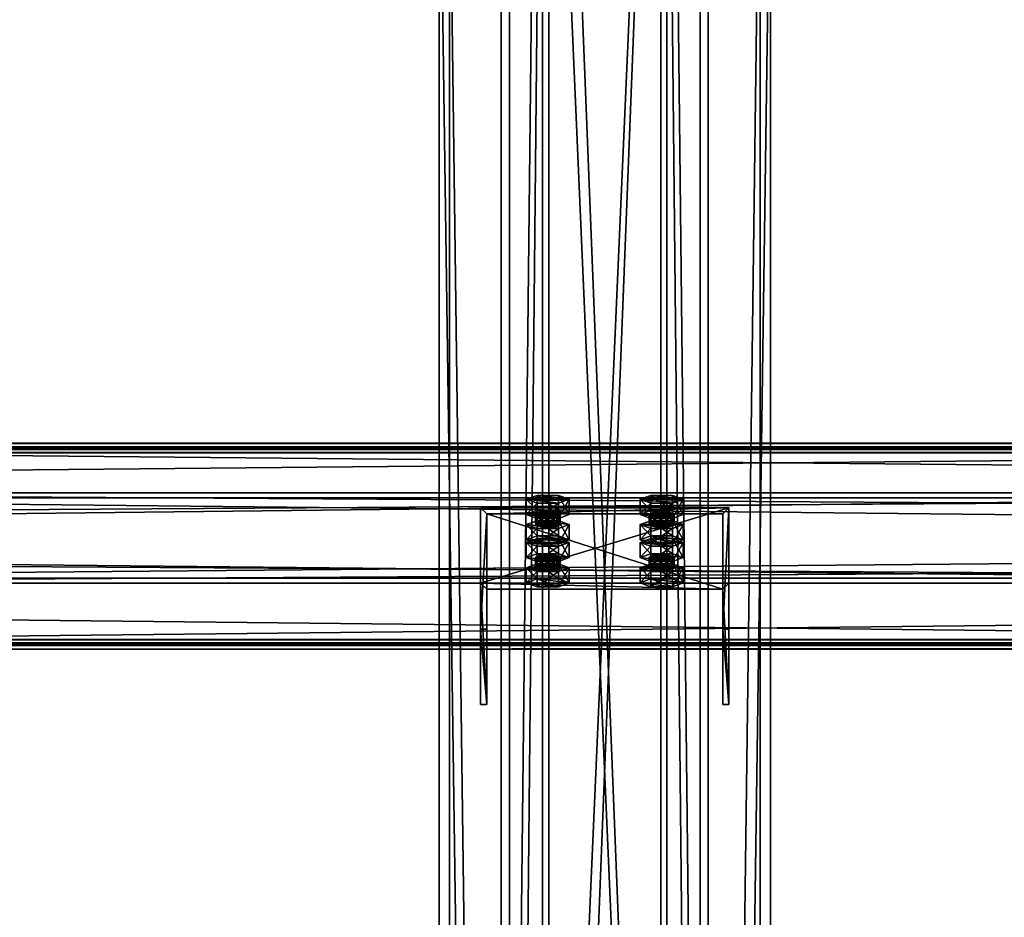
# Model space of a CAD drawing. Header units: millimetres. Extents: x -333 to 67333, y -930 to 39730.
# Tile 850 of 1056: x 5217 to 5693, y 30311 to 30744. Entities that reach past the tile are written whole.
import ezdxf

# ---------------------------------------------------------------- set-up
doc = ezdxf.new("R2010")
doc.units = ezdxf.units.MM
for name, color, linetype in [('13', 7, 'Continuous'), ('5', 7, 'Continuous'), ('6', 7, 'Continuous'), ('7', 7, 'Continuous'), ('8', 7, 'Continuous'), ('95', 7, 'Continuous')]:
    doc.layers.add(name, color=color, linetype=linetype)

msp = doc.modelspace()

# ---------------------------------------------------------------- meshes
at = {"layer": '13', "color": 30}
mesh = msp.add_polyface(dxfattribs=at)
corners = [(-330.01, 30443.45, 5208.49), (-330.01, 30515.84, 5193.1), (6099.99, 30515.84, 5193.1), (6099.99, 30443.45, 5208.49), (-330.01, 30474.67, 4999.43), (6099.99, 30474.67, 4999.43), (-330.01, 30535.32, 4986.54), (6099.99, 30535.32, 4986.54), (-330.01, 30538.02, 4999.26), (6099.99, 30538.02, 4999.26), (-330.01, 30539.97, 4998.84), (6099.99, 30539.97, 4998.84), (-330.01, 30536.86, 4984.17), (6099.99, 30536.86, 4984.17), (-330.01, 30472.3, 4997.89), (6099.99, 30472.3, 4997.89), (-330.01, 30513.46, 5191.56), (6099.99, 30513.46, 5191.56), (-330.01, 30444.99, 5206.12), (6099.99, 30444.99, 5206.12), (-330.01, 30442.29, 5193.4), (6099.99, 30442.29, 5193.4), (-330.01, 30440.33, 5193.82), (6099.99, 30440.33, 5193.82)]
mesh.append_faces([[corners[k] for k in face] for face in [(0, 2, 3, 3), (1, 5, 2, 2), (4, 7, 5, 5), (6, 9, 7, 7), (8, 11, 9, 9), (10, 13, 11, 11), (12, 15, 13, 13), (14, 17, 15, 15), (16, 19, 17, 17), (18, 21, 19, 19), (20, 23, 21, 21), (22, 3, 23, 23), (8, 12, 10, 10), (18, 22, 20, 20), (13, 9, 11, 11)]], dxfattribs={"vtx0": -1, "color": 30})
mesh.append_faces([[corners[k] for k in face] for face in [(12, 6, 14, 14), (14, 1, 16, 16), (0, 16, 1, 1), (16, 0, 18, 18), (22, 18, 0, 0), (3, 19, 23, 23), (19, 2, 17, 17), (17, 2, 15, 15), (15, 5, 13, 13)]], dxfattribs={"vtx0": -1, "vtx1": -1, "color": 30})
mesh.append_faces([[corners[k] for k in face] for face in [(12, 8, 6, 6), (14, 6, 4, 4), (14, 4, 1, 1), (19, 3, 2, 2), (15, 2, 5, 5), (13, 5, 7, 7), (13, 7, 9, 9)]], dxfattribs={"vtx0": -1, "vtx2": -1, "vtx3": -1, "color": 30})
mesh.append_faces([[corners[k] for k in face] for face in [(21, 23, 19, 19)]], dxfattribs={"vtx1": -1, "color": 30})
mesh.append_faces([[corners[k] for k in face] for face in [(0, 1, 2, 2), (1, 4, 5, 5), (4, 6, 7, 7), (6, 8, 9, 9), (8, 10, 11, 11), (10, 12, 13, 13), (12, 14, 15, 15), (14, 16, 17, 17), (16, 18, 19, 19), (18, 20, 21, 21), (20, 22, 23, 23), (22, 0, 3, 3)]], dxfattribs={"vtx2": -1, "vtx3": -1, "color": 30})
mesh = msp.add_polyface(dxfattribs=at)
corners = [(4899.99, 30443.45, 5208.49), (4899.99, 30515.84, 5193.1), (11699.99, 30515.84, 5193.1), (11699.99, 30443.45, 5208.49), (4899.99, 30474.67, 4999.43), (11699.99, 30474.67, 4999.43), (4899.99, 30535.32, 4986.54), (11699.99, 30535.32, 4986.54), (4899.99, 30538.02, 4999.26), (11699.99, 30538.02, 4999.26), (4899.99, 30539.97, 4998.84), (11699.99, 30539.97, 4998.84), (4899.99, 30536.86, 4984.17), (11699.99, 30536.86, 4984.17), (4899.99, 30472.3, 4997.89), (11699.99, 30472.3, 4997.89), (4899.99, 30513.46, 5191.56), (11699.99, 30513.46, 5191.56), (4899.99, 30444.99, 5206.12), (11699.99, 30444.99, 5206.12), (4899.99, 30442.29, 5193.4), (11699.99, 30442.29, 5193.4), (4899.99, 30440.33, 5193.82), (11699.99, 30440.33, 5193.82)]
mesh.append_faces([[corners[k] for k in face] for face in [(0, 2, 3, 3), (1, 5, 2, 2), (4, 7, 5, 5), (6, 9, 7, 7), (8, 11, 9, 9), (10, 13, 11, 11), (12, 15, 13, 13), (14, 17, 15, 15), (16, 19, 17, 17), (18, 21, 19, 19), (20, 23, 21, 21), (22, 3, 23, 23), (8, 12, 10, 10), (18, 22, 20, 20), (11, 7, 9, 9)]], dxfattribs={"vtx0": -1, "color": 30})
mesh.append_faces([[corners[k] for k in face] for face in [(12, 6, 14, 14), (14, 1, 16, 16), (0, 16, 1, 1), (16, 0, 18, 18), (22, 18, 0, 0), (3, 19, 23, 23), (19, 2, 17, 17), (17, 2, 15, 15), (15, 5, 13, 13), (13, 7, 11, 11)]], dxfattribs={"vtx0": -1, "vtx1": -1, "color": 30})
mesh.append_faces([[corners[k] for k in face] for face in [(12, 8, 6, 6), (14, 6, 4, 4), (14, 4, 1, 1), (19, 3, 2, 2), (15, 2, 5, 5), (13, 5, 7, 7)]], dxfattribs={"vtx0": -1, "vtx2": -1, "vtx3": -1, "color": 30})
mesh.append_faces([[corners[k] for k in face] for face in [(21, 23, 19, 19)]], dxfattribs={"vtx1": -1, "color": 30})
mesh.append_faces([[corners[k] for k in face] for face in [(0, 1, 2, 2), (1, 4, 5, 5), (4, 6, 7, 7), (6, 8, 9, 9), (8, 10, 11, 11), (10, 12, 13, 13), (12, 14, 15, 15), (14, 16, 17, 17), (16, 18, 19, 19), (18, 20, 21, 21), (20, 22, 23, 23), (22, 0, 3, 3)]], dxfattribs={"vtx2": -1, "vtx3": -1, "color": 30})
at = {"layer": '5', "color": 131}
mesh = msp.add_polyface(dxfattribs=at)
corners = [(5454, 38614.98, 2984), (5546, 38614.98, 2984), (5546, 29415.28, 2984), (5454, 29415.28, 2984), (5546, 38614.98, 3076), (5546, 29415.28, 3076), (5454, 38614.98, 3076), (5454, 29415.28, 3076), (5450, 38614.98, 2980), (5450, 38614.98, 3080), (5450, 29415.28, 3080), (5450, 29415.28, 2980), (5550, 38614.98, 3080), (5550, 29415.28, 3080), (5550, 38614.98, 2980), (5550, 29415.28, 2980)]
mesh.append_faces([[corners[k] for k in face] for face in [(0, 2, 3, 3), (1, 5, 2, 2), (4, 7, 5, 5), (6, 3, 7, 7), (8, 10, 11, 11), (9, 13, 10, 10), (12, 15, 13, 13), (14, 11, 15, 15)]], dxfattribs={"vtx0": -1, "color": 131})
mesh.append_faces([[corners[k] for k in face] for face in [(9, 6, 12, 12), (6, 8, 0, 0), (0, 8, 1, 1), (12, 4, 14, 14), (4, 12, 6, 6), (14, 1, 8, 8), (11, 3, 15, 15), (3, 10, 7, 7), (7, 10, 5, 5), (15, 2, 13, 13), (2, 15, 3, 3), (13, 5, 10, 10)]], dxfattribs={"vtx0": -1, "vtx1": -1, "color": 131})
mesh.append_faces([[corners[k] for k in face] for face in [(6, 9, 8, 8), (14, 4, 1, 1), (3, 11, 10, 10), (13, 2, 5, 5)]], dxfattribs={"vtx0": -1, "vtx2": -1, "vtx3": -1, "color": 131})
mesh.append_faces([[corners[k] for k in face] for face in [(0, 1, 2, 2), (1, 4, 5, 5), (4, 6, 7, 7), (6, 0, 3, 3), (8, 9, 10, 10), (9, 12, 13, 13), (12, 14, 15, 15), (14, 8, 11, 11)]], dxfattribs={"vtx2": -1, "vtx3": -1, "color": 131})
at = {"layer": '6', "color": 2}
mesh = msp.add_polyface(dxfattribs=at)
corners = [(5420, 19420.14, 7183.53), (5580, 19420.14, 7183.53), (5580, 30845.34, 4755.1), (5420, 30845.34, 4755.1), (5420, 19420.14, 7347.1), (5420, 30878.6, 4911.61), (5580, 19420.14, 7347.1), (5580, 30878.6, 4911.61), (5575, 30846.38, 4759.99), (5425, 30846.38, 4759.99), (5425, 30877.56, 4906.72), (5575, 30877.56, 4906.72), (5425, 19420.14, 7341.99), (5575, 19420.14, 7341.99), (5425, 19420.14, 7188.64), (5575, 19420.14, 7188.64)]
mesh.append_faces([[corners[k] for k in face] for face in [(0, 2, 3, 3), (4, 3, 5, 5), (6, 5, 7, 7), (1, 7, 2, 2), (12, 11, 10, 10), (14, 10, 9, 9), (15, 9, 8, 8), (13, 8, 11, 11)]], dxfattribs={"vtx0": -1, "color": 2})
mesh.append_faces([[corners[k] for k in face] for face in [(2, 8, 3, 3), (8, 7, 11, 11), (11, 7, 10, 10), (3, 9, 5, 5), (9, 3, 8, 8), (5, 10, 7, 7), (4, 12, 0, 0), (12, 6, 13, 13), (13, 6, 15, 15), (0, 14, 1, 1), (14, 0, 12, 12), (1, 15, 6, 6)]], dxfattribs={"vtx0": -1, "vtx1": -1, "color": 2})
mesh.append_faces([[corners[k] for k in face] for face in [(8, 2, 7, 7), (5, 9, 10, 10), (12, 4, 6, 6), (1, 14, 15, 15)]], dxfattribs={"vtx0": -1, "vtx2": -1, "vtx3": -1, "color": 2})
mesh.append_faces([[corners[k] for k in face] for face in [(0, 1, 2, 2), (4, 0, 3, 3), (6, 4, 5, 5), (1, 6, 7, 7), (12, 13, 11, 11), (14, 12, 10, 10), (15, 14, 9, 9), (13, 15, 8, 8)]], dxfattribs={"vtx2": -1, "vtx3": -1, "color": 2})
at = {"layer": '7', "color": 6}
mesh = msp.add_polyface(dxfattribs=at)
corners = [(5559.99, 30508.68, 5169.07), (5439.99, 30508.68, 5169.07), (5439.99, 30472.3, 4997.89), (5559.99, 30472.3, 4997.89), (5439.99, 30449.99, 5181.54), (5439.99, 30413.61, 5010.36), (5442.99, 30449.99, 5181.54), (5442.99, 30413.61, 5010.36), (5442.99, 30505.75, 5169.69), (5442.99, 30469.36, 4998.51), (5556.99, 30505.75, 5169.69), (5556.99, 30469.36, 4998.51), (5556.99, 30449.99, 5181.54), (5556.99, 30413.61, 5010.36), (5559.99, 30449.99, 5181.54), (5559.99, 30413.61, 5010.36)]
mesh.append_faces([[corners[k] for k in face] for face in [(0, 2, 3, 3), (1, 5, 2, 2), (4, 7, 5, 5), (6, 9, 7, 7), (8, 11, 9, 9), (10, 13, 11, 11), (12, 15, 13, 13), (14, 3, 15, 15), (12, 0, 14, 14), (7, 2, 5, 5)]], dxfattribs={"vtx0": -1, "color": 6})
mesh.append_faces([[corners[k] for k in face] for face in [(1, 8, 4, 4), (8, 0, 10, 10), (10, 0, 12, 12), (3, 11, 15, 15), (11, 2, 9, 9), (9, 2, 7, 7)]], dxfattribs={"vtx0": -1, "vtx1": -1, "color": 6})
mesh.append_faces([[corners[k] for k in face] for face in [(8, 1, 0, 0), (11, 3, 2, 2)]], dxfattribs={"vtx0": -1, "vtx2": -1, "vtx3": -1, "color": 6})
mesh.append_faces([[corners[k] for k in face] for face in [(6, 4, 8, 8), (13, 15, 11, 11)]], dxfattribs={"vtx1": -1, "color": 6})
mesh.append_faces([[corners[k] for k in face] for face in [(0, 1, 2, 2), (1, 4, 5, 5), (4, 6, 7, 7), (6, 8, 9, 9), (8, 10, 11, 11), (10, 12, 13, 13), (12, 14, 15, 15), (14, 0, 3, 3)]], dxfattribs={"vtx2": -1, "vtx3": -1, "color": 6})
at = {"layer": '8', "color": 253}
mesh = msp.add_polyface(dxfattribs=at)
corners = [(5473, 31157.26, 4688.8), (5527, 31157.26, 4688.8), (5527, 29790.98, 3080), (5473, 29790.98, 3080), (5527, 31075.02, 4706.28), (5527, 29693.9, 3080), (5473, 31075.02, 4706.28), (5473, 29693.9, 3080), (5470, 31160.6, 4688.1), (5470, 31071.69, 4706.99), (5470, 29689.96, 3080), (5470, 29794.92, 3080), (5530, 31071.69, 4706.99), (5530, 29689.96, 3080), (5530, 31160.6, 4688.1), (5530, 29794.92, 3080)]
mesh.append_faces([[corners[k] for k in face] for face in [(0, 2, 3, 3), (1, 5, 2, 2), (4, 7, 5, 5), (6, 3, 7, 7), (8, 10, 11, 11), (9, 13, 10, 10), (12, 15, 13, 13), (14, 11, 15, 15)]], dxfattribs={"vtx0": -1, "color": 253})
mesh.append_faces([[corners[k] for k in face] for face in [(9, 6, 12, 12), (6, 8, 0, 0), (0, 8, 1, 1), (12, 4, 14, 14), (4, 12, 6, 6), (14, 1, 8, 8), (11, 3, 15, 15), (3, 10, 7, 7), (7, 10, 5, 5), (15, 2, 13, 13), (2, 15, 3, 3), (13, 5, 10, 10)]], dxfattribs={"vtx0": -1, "vtx1": -1, "color": 253})
mesh.append_faces([[corners[k] for k in face] for face in [(6, 9, 8, 8), (14, 4, 1, 1), (3, 11, 10, 10), (13, 2, 5, 5)]], dxfattribs={"vtx0": -1, "vtx2": -1, "vtx3": -1, "color": 253})
mesh.append_faces([[corners[k] for k in face] for face in [(0, 1, 2, 2), (1, 4, 5, 5), (4, 6, 7, 7), (6, 0, 3, 3), (8, 9, 10, 10), (9, 12, 13, 13), (12, 14, 15, 15), (14, 8, 11, 11)]], dxfattribs={"vtx2": -1, "vtx3": -1, "color": 253})
at = {"layer": '95', "color": 20}
mesh = msp.add_polyface(dxfattribs=at)
corners = [(5478.49, 30505.44, 5144.2), (5477.69, 30504.82, 5141.26), (5477.69, 30499.93, 5142.3), (5467.29, 30504.82, 5141.26), (5466.49, 30505.44, 5144.2), (5466.49, 30500.55, 5145.24), (5467.29, 30506.06, 5147.13), (5467.29, 30501.17, 5148.17), (5469.49, 30506.52, 5149.28), (5469.49, 30501.63, 5150.32), (5472.49, 30506.69, 5150.07), (5472.49, 30501.8, 5151.11), (5475.49, 30506.52, 5149.28), (5475.49, 30501.63, 5150.32), (5477.69, 30506.06, 5147.13), (5477.69, 30501.17, 5148.17), (5478.49, 30500.55, 5145.24), (5475.49, 30504.36, 5139.11), (5469.49, 30504.36, 5139.11), (5472.49, 30504.19, 5138.33), (5482.88, 30512.78, 5142.64), (5477.69, 30510.91, 5133.83), (5477.69, 30503.57, 5135.39), (5482.88, 30505.44, 5144.2), (5467.29, 30510.91, 5133.83), (5467.29, 30503.57, 5135.39), (5462.1, 30512.78, 5142.64), (5462.1, 30505.44, 5144.2), (5467.29, 30514.65, 5151.44), (5467.29, 30507.31, 5153), (5477.69, 30514.65, 5151.44), (5477.69, 30507.31, 5153)]
mesh.append_faces([[corners[k] for k in face] for face in [(6, 9, 7, 7), (8, 11, 9, 9), (10, 13, 11, 11), (12, 15, 13, 13), (17, 18, 19, 19), (8, 12, 10, 10), (20, 22, 23, 23), (21, 25, 22, 22), (24, 27, 25, 25), (26, 29, 27, 27), (28, 31, 29, 29), (30, 23, 31, 31), (21, 26, 24, 24), (28, 20, 30, 30), (23, 29, 31, 31), (27, 22, 25, 25)]], dxfattribs={"vtx0": -1, "color": 20})
mesh.append_faces([[corners[k] for k in face] for face in [(18, 17, 3, 3), (3, 17, 4, 4), (4, 1, 6, 6), (6, 0, 8, 8), (26, 20, 28, 28), (29, 22, 27, 27)]], dxfattribs={"vtx0": -1, "vtx1": -1, "color": 20})
mesh.append_faces([[corners[k] for k in face] for face in [(4, 17, 1, 1), (6, 1, 0, 0), (8, 0, 14, 14), (8, 14, 12, 12), (26, 21, 20, 20), (29, 23, 22, 22)]], dxfattribs={"vtx0": -1, "vtx2": -1, "vtx3": -1, "color": 20})
mesh.append_faces([[corners[k] for k in face] for face in [(0, 1, 2, 2), (3, 4, 5, 5), (4, 6, 7, 7), (6, 8, 9, 9), (8, 10, 11, 11), (10, 12, 13, 13), (12, 14, 15, 15), (14, 0, 16, 16), (20, 21, 22, 22), (21, 24, 25, 25), (24, 26, 27, 27), (26, 28, 29, 29), (28, 30, 31, 31), (30, 20, 23, 23)]], dxfattribs={"vtx2": -1, "vtx3": -1, "color": 20})
mesh = msp.add_polyface(dxfattribs=at)
corners = [(5533.49, 30505.44, 5144.2), (5532.69, 30504.82, 5141.26), (5532.69, 30499.93, 5142.3), (5522.29, 30504.82, 5141.26), (5521.49, 30505.44, 5144.2), (5521.49, 30500.55, 5145.24), (5522.29, 30506.06, 5147.13), (5522.29, 30501.17, 5148.17), (5524.49, 30506.52, 5149.28), (5524.49, 30501.63, 5150.32), (5527.49, 30506.69, 5150.07), (5527.49, 30501.8, 5151.11), (5530.49, 30506.52, 5149.28), (5530.49, 30501.63, 5150.32), (5532.69, 30506.06, 5147.13), (5532.69, 30501.17, 5148.17), (5533.49, 30500.55, 5145.24), (5530.49, 30504.36, 5139.11), (5524.49, 30504.36, 5139.11), (5527.49, 30504.19, 5138.33), (5537.88, 30512.78, 5142.64), (5532.69, 30510.91, 5133.83), (5532.69, 30503.57, 5135.39), (5537.88, 30505.44, 5144.2), (5522.29, 30510.91, 5133.83), (5522.29, 30503.57, 5135.39), (5517.1, 30512.78, 5142.64), (5517.1, 30505.44, 5144.2), (5522.29, 30514.65, 5151.44), (5522.29, 30507.31, 5153), (5532.69, 30514.65, 5151.44), (5532.69, 30507.31, 5153)]
mesh.append_faces([[corners[k] for k in face] for face in [(6, 9, 7, 7), (8, 11, 9, 9), (10, 13, 11, 11), (12, 15, 13, 13), (17, 18, 19, 19), (10, 14, 12, 12), (20, 22, 23, 23), (21, 25, 22, 22), (24, 27, 25, 25), (26, 29, 27, 27), (28, 31, 29, 29), (30, 23, 31, 31), (21, 26, 24, 24), (28, 20, 30, 30), (23, 29, 31, 31), (27, 22, 25, 25)]], dxfattribs={"vtx0": -1, "color": 20})
mesh.append_faces([[corners[k] for k in face] for face in [(18, 17, 3, 3), (3, 1, 4, 4), (4, 1, 6, 6), (6, 14, 8, 8), (8, 14, 10, 10), (26, 20, 28, 28), (29, 22, 27, 27)]], dxfattribs={"vtx0": -1, "vtx1": -1, "color": 20})
mesh.append_faces([[corners[k] for k in face] for face in [(3, 17, 1, 1), (6, 1, 0, 0), (6, 0, 14, 14), (26, 21, 20, 20), (29, 23, 22, 22)]], dxfattribs={"vtx0": -1, "vtx2": -1, "vtx3": -1, "color": 20})
mesh.append_faces([[corners[k] for k in face] for face in [(0, 1, 2, 2), (3, 4, 5, 5), (4, 6, 7, 7), (6, 8, 9, 9), (8, 10, 11, 11), (10, 12, 13, 13), (12, 14, 15, 15), (14, 0, 16, 16), (20, 21, 22, 22), (21, 24, 25, 25), (24, 26, 27, 27), (26, 28, 29, 29), (28, 30, 31, 31), (30, 20, 23, 23)]], dxfattribs={"vtx2": -1, "vtx3": -1, "color": 20})
mesh = msp.add_polyface(dxfattribs=at)
corners = [(5478.49, 30505.44, 5144.2), (5477.69, 30499.93, 5142.3), (5478.49, 30500.55, 5145.24), (5477.69, 30504.82, 5141.26), (5475.49, 30504.36, 5139.11), (5475.49, 30499.47, 5140.15), (5472.49, 30504.19, 5138.33), (5472.49, 30499.3, 5139.37), (5469.49, 30504.36, 5139.11), (5469.49, 30499.47, 5140.15), (5467.29, 30504.82, 5141.26), (5467.29, 30499.93, 5142.3), (5466.49, 30500.55, 5145.24), (5466.49, 30505.44, 5144.2), (5467.29, 30501.17, 5148.17), (5477.69, 30506.06, 5147.13), (5477.69, 30501.17, 5148.17), (5472.49, 30501.8, 5151.11), (5475.49, 30501.63, 5150.32), (5469.49, 30501.63, 5150.32), (5482.88, 30500.55, 5145.24), (5477.69, 30498.68, 5136.43), (5477.69, 30491.34, 5137.99), (5482.88, 30493.21, 5146.8), (5467.29, 30498.68, 5136.43), (5467.29, 30491.34, 5137.99), (5462.1, 30500.55, 5145.24), (5462.1, 30493.21, 5146.8), (5467.29, 30502.42, 5154.04), (5467.29, 30495.08, 5155.6), (5477.69, 30502.42, 5154.04), (5477.69, 30495.08, 5155.6), (5462.1, 30491.99, 5044.82), (5482.88, 30491.99, 5044.82), (5467.29, 30493.86, 5053.63), (5477.69, 30493.86, 5053.63)]
mesh.append_faces([[corners[k] for k in face] for face in [(0, 1, 2, 2), (3, 5, 1, 1), (4, 7, 5, 5), (6, 9, 7, 7), (8, 11, 9, 9), (10, 12, 11, 11), (13, 14, 12, 12), (15, 2, 16, 16), (16, 17, 18, 18), (11, 7, 9, 9), (20, 22, 23, 23), (21, 25, 22, 22), (24, 27, 25, 25), (26, 29, 27, 27), (28, 31, 29, 29), (30, 23, 31, 31), (21, 26, 24, 24), (28, 20, 30, 30), (23, 29, 31, 31), (34, 33, 35, 35)]], dxfattribs={"vtx0": -1, "color": 20})
mesh.append_faces([[corners[k] for k in face] for face in [(17, 16, 19, 19), (19, 2, 14, 14), (14, 1, 12, 12), (12, 5, 11, 11), (26, 21, 28, 28), (29, 23, 27, 27), (32, 33, 34, 34)]], dxfattribs={"vtx0": -1, "vtx1": -1, "color": 20})
mesh.append_faces([[corners[k] for k in face] for face in [(19, 16, 2, 2), (14, 2, 1, 1), (12, 1, 5, 5), (11, 5, 7, 7), (28, 21, 20, 20)]], dxfattribs={"vtx0": -1, "vtx2": -1, "vtx3": -1, "color": 20})
mesh.append_faces([[corners[k] for k in face] for face in [(3, 4, 5, 5), (4, 6, 7, 7), (6, 8, 9, 9), (8, 10, 11, 11), (20, 21, 22, 22), (21, 24, 25, 25), (24, 26, 27, 27), (26, 28, 29, 29), (28, 30, 31, 31), (30, 20, 23, 23)]], dxfattribs={"vtx2": -1, "vtx3": -1, "color": 20})
mesh = msp.add_polyface(dxfattribs=at)
corners = [(5533.49, 30505.44, 5144.2), (5532.69, 30499.93, 5142.3), (5533.49, 30500.55, 5145.24), (5532.69, 30504.82, 5141.26), (5530.49, 30504.36, 5139.11), (5530.49, 30499.47, 5140.15), (5527.49, 30504.19, 5138.33), (5527.49, 30499.3, 5139.37), (5524.49, 30504.36, 5139.11), (5524.49, 30499.47, 5140.15), (5522.29, 30504.82, 5141.26), (5522.29, 30499.93, 5142.3), (5521.49, 30500.55, 5145.24), (5521.49, 30505.44, 5144.2), (5522.29, 30501.17, 5148.17), (5532.69, 30506.06, 5147.13), (5532.69, 30501.17, 5148.17), (5527.49, 30501.8, 5151.11), (5530.49, 30501.63, 5150.32), (5524.49, 30501.63, 5150.32), (5537.88, 30500.55, 5145.24), (5532.69, 30498.68, 5136.43), (5532.69, 30491.34, 5137.99), (5537.88, 30493.21, 5146.8), (5522.29, 30498.68, 5136.43), (5522.29, 30491.34, 5137.99), (5517.1, 30500.55, 5145.24), (5517.1, 30493.21, 5146.8), (5522.29, 30502.42, 5154.04), (5522.29, 30495.08, 5155.6), (5532.69, 30502.42, 5154.04), (5532.69, 30495.08, 5155.6), (5517.1, 30491.99, 5044.82), (5537.88, 30491.99, 5044.82), (5522.29, 30493.86, 5053.63), (5532.69, 30493.86, 5053.63)]
mesh.append_faces([[corners[k] for k in face] for face in [(0, 1, 2, 2), (3, 5, 1, 1), (4, 7, 5, 5), (6, 9, 7, 7), (8, 11, 9, 9), (10, 12, 11, 11), (13, 14, 12, 12), (15, 2, 16, 16), (16, 17, 18, 18), (11, 7, 9, 9), (20, 22, 23, 23), (21, 25, 22, 22), (24, 27, 25, 25), (26, 29, 27, 27), (28, 31, 29, 29), (30, 23, 31, 31), (21, 26, 24, 24), (28, 20, 30, 30), (23, 29, 31, 31), (34, 33, 35, 35)]], dxfattribs={"vtx0": -1, "color": 20})
mesh.append_faces([[corners[k] for k in face] for face in [(17, 16, 19, 19), (19, 16, 14, 14), (14, 1, 12, 12), (12, 5, 11, 11), (26, 20, 28, 28), (29, 22, 27, 27), (32, 33, 34, 34)]], dxfattribs={"vtx0": -1, "vtx1": -1, "color": 20})
mesh.append_faces([[corners[k] for k in face] for face in [(14, 16, 2, 2), (14, 2, 1, 1), (12, 1, 5, 5), (11, 5, 7, 7), (26, 21, 20, 20)]], dxfattribs={"vtx0": -1, "vtx2": -1, "vtx3": -1, "color": 20})
mesh.append_faces([[corners[k] for k in face] for face in [(3, 4, 5, 5), (4, 6, 7, 7), (6, 8, 9, 9), (8, 10, 11, 11), (20, 21, 22, 22), (21, 24, 25, 25), (24, 26, 27, 27), (26, 28, 29, 29), (28, 30, 31, 31), (30, 20, 23, 23)]], dxfattribs={"vtx2": -1, "vtx3": -1, "color": 20})
mesh = msp.add_polyface(dxfattribs=at)
corners = [(5462.1, 30493.21, 5146.8), (5482.88, 30493.21, 5146.8), (5477.69, 30491.34, 5137.99), (5467.29, 30491.34, 5137.99), (5478.49, 30484.65, 5046.38), (5477.69, 30484.03, 5043.45), (5477.69, 30479.14, 5044.49), (5467.29, 30484.03, 5043.45), (5466.49, 30484.65, 5046.38), (5466.49, 30479.76, 5047.42), (5467.29, 30485.27, 5049.32), (5467.29, 30480.38, 5050.36), (5469.49, 30485.73, 5051.47), (5469.49, 30480.84, 5052.5), (5472.49, 30485.9, 5052.25), (5472.49, 30481.01, 5053.29), (5475.49, 30485.73, 5051.47), (5475.49, 30480.84, 5052.5), (5477.69, 30485.27, 5049.32), (5477.69, 30480.38, 5050.36), (5478.49, 30479.76, 5047.42), (5475.49, 30483.57, 5041.3), (5469.49, 30483.57, 5041.3), (5472.49, 30483.4, 5040.51), (5482.88, 30491.99, 5044.82), (5477.69, 30490.11, 5036.02), (5477.69, 30482.78, 5037.58), (5482.88, 30484.65, 5046.38), (5467.29, 30490.11, 5036.02), (5467.29, 30482.78, 5037.58), (5462.1, 30491.99, 5044.82), (5462.1, 30484.65, 5046.38), (5467.29, 30493.86, 5053.63), (5467.29, 30486.52, 5055.19), (5477.69, 30493.86, 5053.63), (5477.69, 30486.52, 5055.19)]
mesh.append_faces([[corners[k] for k in face] for face in [(0, 2, 3, 3), (10, 13, 11, 11), (12, 15, 13, 13), (14, 17, 15, 15), (16, 19, 17, 17), (21, 22, 23, 23), (14, 18, 16, 16), (24, 26, 27, 27), (25, 29, 26, 26), (28, 31, 29, 29), (30, 33, 31, 31), (32, 35, 33, 33), (34, 27, 35, 35), (25, 30, 28, 28), (27, 33, 35, 35), (31, 26, 29, 29)]], dxfattribs={"vtx0": -1, "color": 20})
mesh.append_faces([[corners[k] for k in face] for face in [(22, 21, 7, 7), (7, 21, 8, 8), (8, 5, 10, 10), (10, 4, 12, 12), (12, 18, 14, 14), (33, 26, 31, 31)]], dxfattribs={"vtx0": -1, "vtx1": -1, "color": 20})
mesh.append_faces([[corners[k] for k in face] for face in [(0, 1, 2, 2), (8, 21, 5, 5), (10, 5, 4, 4), (12, 4, 18, 18), (30, 25, 24, 24), (33, 27, 26, 26)]], dxfattribs={"vtx0": -1, "vtx2": -1, "vtx3": -1, "color": 20})
mesh.append_faces([[corners[k] for k in face] for face in [(4, 5, 6, 6), (7, 8, 9, 9), (8, 10, 11, 11), (10, 12, 13, 13), (12, 14, 15, 15), (14, 16, 17, 17), (16, 18, 19, 19), (18, 4, 20, 20), (24, 25, 26, 26), (25, 28, 29, 29), (28, 30, 31, 31), (30, 32, 33, 33), (32, 34, 35, 35), (34, 24, 27, 27)]], dxfattribs={"vtx2": -1, "vtx3": -1, "color": 20})
mesh = msp.add_polyface(dxfattribs=at)
corners = [(5522.29, 30495.08, 5155.6), (5537.88, 30493.21, 5146.8), (5532.69, 30491.34, 5137.99), (5517.1, 30493.21, 5146.8), (5522.29, 30491.34, 5137.99), (5533.49, 30484.65, 5046.38), (5532.69, 30484.03, 5043.45), (5532.69, 30479.14, 5044.49), (5522.29, 30484.03, 5043.45), (5521.49, 30484.65, 5046.38), (5521.49, 30479.76, 5047.42), (5522.29, 30485.27, 5049.32), (5522.29, 30480.38, 5050.36), (5524.49, 30485.73, 5051.47), (5524.49, 30480.84, 5052.5), (5527.49, 30485.9, 5052.25), (5527.49, 30481.01, 5053.29), (5530.49, 30485.73, 5051.47), (5530.49, 30480.84, 5052.5), (5532.69, 30485.27, 5049.32), (5532.69, 30480.38, 5050.36), (5533.49, 30479.76, 5047.42), (5530.49, 30483.57, 5041.3), (5524.49, 30483.57, 5041.3), (5527.49, 30483.4, 5040.51), (5537.88, 30491.99, 5044.82), (5532.69, 30490.11, 5036.02), (5532.69, 30482.78, 5037.58), (5537.88, 30484.65, 5046.38), (5522.29, 30490.11, 5036.02), (5522.29, 30482.78, 5037.58), (5517.1, 30491.99, 5044.82), (5517.1, 30484.65, 5046.38), (5522.29, 30493.86, 5053.63), (5522.29, 30486.52, 5055.19), (5532.69, 30493.86, 5053.63), (5532.69, 30486.52, 5055.19)]
mesh.append_faces([[corners[k] for k in face] for face in [(3, 2, 4, 4), (11, 14, 12, 12), (13, 16, 14, 14), (15, 18, 16, 16), (17, 20, 18, 18), (22, 23, 24, 24), (13, 17, 15, 15), (25, 27, 28, 28), (26, 30, 27, 27), (29, 32, 30, 30), (31, 34, 32, 32), (33, 36, 34, 34), (35, 28, 36, 36), (26, 31, 29, 29), (28, 34, 36, 36), (32, 27, 30, 30)]], dxfattribs={"vtx0": -1, "color": 20})
mesh.append_faces([[corners[k] for k in face] for face in [(23, 22, 8, 8), (8, 22, 9, 9), (9, 6, 11, 11), (11, 5, 13, 13), (34, 27, 32, 32)]], dxfattribs={"vtx0": -1, "vtx1": -1, "color": 20})
mesh.append_faces([[corners[k] for k in face] for face in [(0, 1, 2, 2), (9, 22, 6, 6), (11, 6, 5, 5), (13, 5, 19, 19), (13, 19, 17, 17), (31, 26, 25, 25), (34, 28, 27, 27)]], dxfattribs={"vtx0": -1, "vtx2": -1, "vtx3": -1, "color": 20})
mesh.append_faces([[corners[k] for k in face] for face in [(5, 6, 7, 7), (8, 9, 10, 10), (9, 11, 12, 12), (11, 13, 14, 14), (13, 15, 16, 16), (15, 17, 18, 18), (17, 19, 20, 20), (19, 5, 21, 21), (25, 26, 27, 27), (26, 29, 30, 30), (29, 31, 32, 32), (31, 33, 34, 34), (33, 35, 36, 36), (35, 25, 28, 28)]], dxfattribs={"vtx2": -1, "vtx3": -1, "color": 20})
mesh = msp.add_polyface(dxfattribs=at)
corners = [(5478.49, 30484.65, 5046.38), (5477.69, 30479.14, 5044.49), (5478.49, 30479.76, 5047.42), (5477.69, 30484.03, 5043.45), (5475.49, 30483.57, 5041.3), (5475.49, 30478.68, 5042.34), (5472.49, 30483.4, 5040.51), (5472.49, 30478.51, 5041.55), (5469.49, 30483.57, 5041.3), (5469.49, 30478.68, 5042.34), (5467.29, 30484.03, 5043.45), (5467.29, 30479.14, 5044.49), (5466.49, 30479.76, 5047.42), (5466.49, 30484.65, 5046.38), (5467.29, 30480.38, 5050.36), (5477.69, 30485.27, 5049.32), (5477.69, 30480.38, 5050.36), (5472.49, 30481.01, 5053.29), (5475.49, 30480.84, 5052.5), (5469.49, 30480.84, 5052.5), (5482.88, 30479.76, 5047.42), (5477.69, 30477.89, 5038.62), (5477.69, 30470.55, 5040.18), (5482.88, 30472.42, 5048.98), (5467.29, 30477.89, 5038.62), (5467.29, 30470.55, 5040.18), (5462.1, 30479.76, 5047.42), (5462.1, 30472.42, 5048.98), (5467.29, 30481.63, 5056.23), (5467.29, 30474.29, 5057.78), (5477.69, 30481.63, 5056.23), (5477.69, 30474.29, 5057.78)]
mesh.append_faces([[corners[k] for k in face] for face in [(0, 1, 2, 2), (3, 5, 1, 1), (4, 7, 5, 5), (6, 9, 7, 7), (8, 11, 9, 9), (10, 12, 11, 11), (13, 14, 12, 12), (15, 2, 16, 16), (16, 17, 18, 18), (11, 7, 9, 9), (20, 22, 23, 23), (21, 25, 22, 22), (24, 27, 25, 25), (26, 29, 27, 27), (28, 31, 29, 29), (30, 23, 31, 31), (21, 26, 24, 24), (28, 20, 30, 30), (23, 29, 31, 31), (27, 22, 25, 25)]], dxfattribs={"vtx0": -1, "color": 20})
mesh.append_faces([[corners[k] for k in face] for face in [(17, 16, 19, 19), (19, 2, 14, 14), (14, 1, 12, 12), (12, 5, 11, 11), (26, 20, 28, 28), (29, 22, 27, 27)]], dxfattribs={"vtx0": -1, "vtx1": -1, "color": 20})
mesh.append_faces([[corners[k] for k in face] for face in [(19, 16, 2, 2), (14, 2, 1, 1), (12, 1, 5, 5), (11, 5, 7, 7), (26, 21, 20, 20), (29, 23, 22, 22)]], dxfattribs={"vtx0": -1, "vtx2": -1, "vtx3": -1, "color": 20})
mesh.append_faces([[corners[k] for k in face] for face in [(3, 4, 5, 5), (4, 6, 7, 7), (6, 8, 9, 9), (8, 10, 11, 11), (20, 21, 22, 22), (21, 24, 25, 25), (24, 26, 27, 27), (26, 28, 29, 29), (28, 30, 31, 31), (30, 20, 23, 23)]], dxfattribs={"vtx2": -1, "vtx3": -1, "color": 20})
mesh = msp.add_polyface(dxfattribs=at)
corners = [(5533.49, 30484.65, 5046.38), (5532.69, 30479.14, 5044.49), (5533.49, 30479.76, 5047.42), (5532.69, 30484.03, 5043.45), (5530.49, 30483.57, 5041.3), (5530.49, 30478.68, 5042.34), (5527.49, 30483.4, 5040.51), (5527.49, 30478.51, 5041.55), (5524.49, 30483.57, 5041.3), (5524.49, 30478.68, 5042.34), (5522.29, 30484.03, 5043.45), (5522.29, 30479.14, 5044.49), (5521.49, 30479.76, 5047.42), (5521.49, 30484.65, 5046.38), (5522.29, 30480.38, 5050.36), (5532.69, 30485.27, 5049.32), (5532.69, 30480.38, 5050.36), (5527.49, 30481.01, 5053.29), (5530.49, 30480.84, 5052.5), (5524.49, 30480.84, 5052.5), (5537.88, 30479.76, 5047.42), (5532.69, 30477.89, 5038.62), (5532.69, 30470.55, 5040.18), (5537.88, 30472.42, 5048.98), (5522.29, 30477.89, 5038.62), (5522.29, 30470.55, 5040.18), (5517.1, 30479.76, 5047.42), (5517.1, 30472.42, 5048.98), (5522.29, 30481.63, 5056.23), (5522.29, 30474.29, 5057.78), (5532.69, 30481.63, 5056.23), (5532.69, 30474.29, 5057.78)]
mesh.append_faces([[corners[k] for k in face] for face in [(0, 1, 2, 2), (3, 5, 1, 1), (4, 7, 5, 5), (6, 9, 7, 7), (8, 11, 9, 9), (10, 12, 11, 11), (13, 14, 12, 12), (15, 2, 16, 16), (16, 17, 18, 18), (11, 7, 9, 9), (20, 22, 23, 23), (21, 25, 22, 22), (24, 27, 25, 25), (26, 29, 27, 27), (28, 31, 29, 29), (30, 23, 31, 31), (21, 26, 24, 24), (28, 20, 30, 30), (23, 29, 31, 31), (27, 22, 25, 25)]], dxfattribs={"vtx0": -1, "color": 20})
mesh.append_faces([[corners[k] for k in face] for face in [(17, 16, 19, 19), (19, 2, 14, 14), (14, 1, 12, 12), (12, 5, 11, 11), (26, 20, 28, 28), (29, 22, 27, 27)]], dxfattribs={"vtx0": -1, "vtx1": -1, "color": 20})
mesh.append_faces([[corners[k] for k in face] for face in [(19, 16, 2, 2), (14, 2, 1, 1), (12, 1, 5, 5), (11, 5, 7, 7), (26, 21, 20, 20), (29, 23, 22, 22)]], dxfattribs={"vtx0": -1, "vtx2": -1, "vtx3": -1, "color": 20})
mesh.append_faces([[corners[k] for k in face] for face in [(3, 4, 5, 5), (4, 6, 7, 7), (6, 8, 9, 9), (8, 10, 11, 11), (20, 21, 22, 22), (21, 24, 25, 25), (24, 26, 27, 27), (26, 28, 29, 29), (28, 30, 31, 31), (30, 20, 23, 23)]], dxfattribs={"vtx2": -1, "vtx3": -1, "color": 20})

doc.saveas('drawing.dxf')
